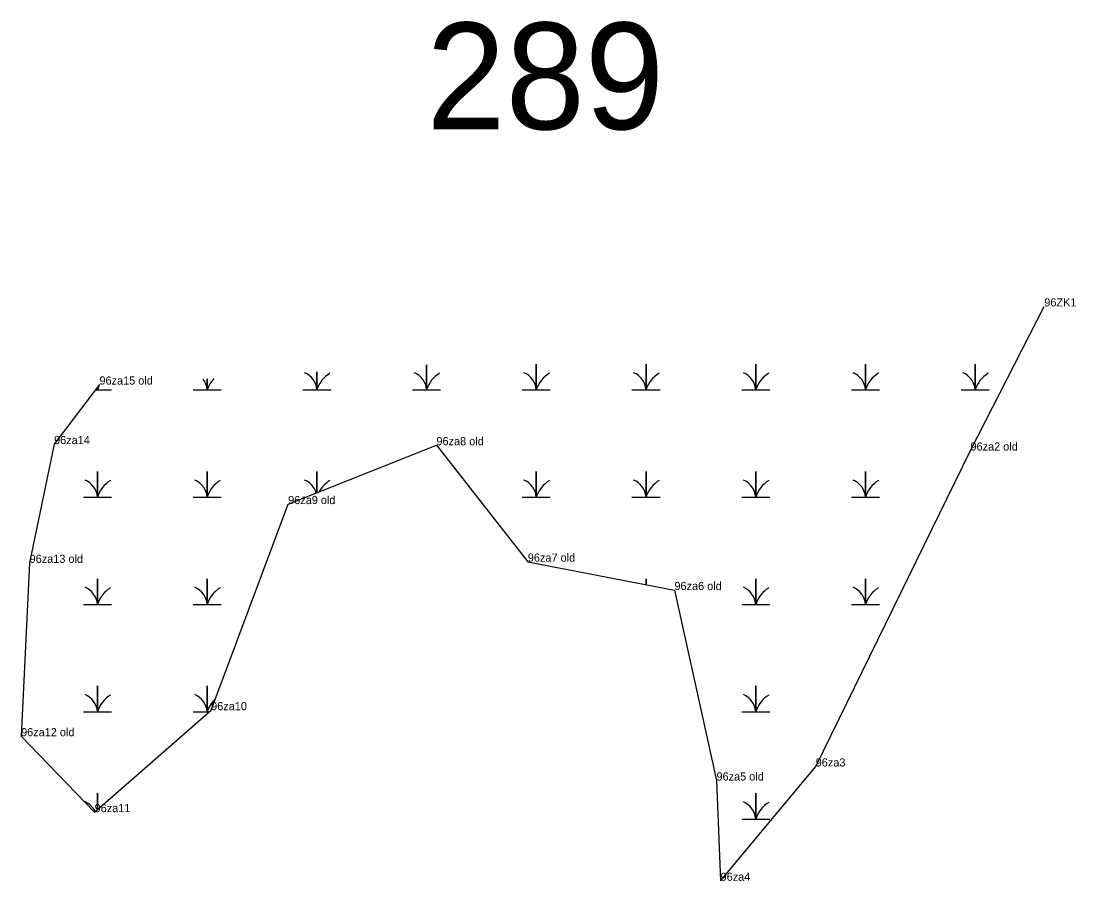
# Model space of a CAD drawing. Extents: x 2072529 to 2268796, y 436423 to 470397.
# Drawn here: x 2249898 to 2250545, y 439166 to 439693 of the extents above; entities that cross this region are included whole.
import ezdxf

# ---------------------------------------------------------------- set-up
doc = ezdxf.new("R2010")
doc.units = 0
for name, color, linetype in [('Default', 7, 'Continuous'), ('Exist Environmental Wetland Boundary', 7, 'Continuous'), ('Exist Environmental Wetland Boundary Cogo Comment', 7, 'Continuous'), ('Exist Environmental Wetland Boundary Cogo Point CELL', 7, 'Continuous'), ('Exist Hydro Swamp or Marsh', 7, 'Continuous')]:
    doc.layers.add(name, color=color, linetype=linetype)

msp = doc.modelspace()

# ---------------------------------------------------------------- linework, layer by layer
at = {"layer": 'Exist Environmental Wetland Boundary'}
msp.add_lwpolyline([(2249946.35, 439470.06), (2249918.53, 439433.54), (2249903.54, 439360.73), (2249898.32, 439254.43), (2249943.39, 439207.88), (2250014.79, 439270.38), (2250062, 439396.78), (2250152.9, 439432.87), (2250208.91, 439361.47), (2250298.76, 439344.08), (2250324.54, 439227.28), (2250327.06, 439165.79), (2250385.36, 439235.88), (2250480.22, 439429.6), (2250525.47, 439517.98)], dxfattribs=at)
at = {"layer": 'Exist Environmental Wetland Boundary Cogo Point CELL'}
for p, q in [((2250525.47, 439517.98), (2250525.47, 439517.98)), ((2249946.35, 439470.06), (2249946.35, 439470.06)), ((2249918.53, 439433.54), (2249918.53, 439433.54)), ((2250152.9, 439432.87), (2250152.9, 439432.87)), ((2250480.22, 439429.6), (2250480.22, 439429.6)), ((2250062, 439396.78), (2250062, 439396.78)), ((2249903.54, 439360.73), (2249903.54, 439360.73)), ((2250208.91, 439361.47), (2250208.91, 439361.47)), ((2250298.76, 439344.08), (2250298.76, 439344.08)), ((2250014.79, 439270.38), (2250014.79, 439270.38)), ((2249898.32, 439254.43), (2249898.32, 439254.43)), ((2250385.36, 439235.88), (2250385.36, 439235.88)), ((2250324.54, 439227.28), (2250324.54, 439227.28)), ((2249943.39, 439207.88), (2249943.39, 439207.88)), ((2250327.06, 439165.79), (2250327.06, 439165.79))]:
    msp.add_line(p, q, dxfattribs=at)
at = {"layer": 'Exist Hydro Swamp or Marsh'}
for points in [[(2250138.25, 439466.87), (2250146.85, 439466.87), (2250146.85, 439482.19)], [(2250146.85, 439482.19), (2250146.85, 439466.87), (2250155.45, 439466.87)], [(2250205.5, 439466.87), (2250214.1, 439466.87), (2250214.1, 439482.65), (2250214.1, 439466.87), (2250222.7, 439466.87)], [(2250272.75, 439466.87), (2250281.35, 439466.87), (2250281.35, 439482.65), (2250281.35, 439466.87), (2250289.95, 439466.87)], [(2250340, 439466.87), (2250348.6, 439466.87), (2250348.6, 439482.65), (2250348.6, 439466.87), (2250357.2, 439466.87)], [(2250407.25, 439466.87), (2250415.85, 439466.87), (2250415.85, 439482.65), (2250415.85, 439466.87), (2250424.45, 439466.87)], [(2250474.5, 439466.87), (2250483.1, 439466.87), (2250483.1, 439482.65), (2250483.1, 439466.87), (2250491.7, 439466.87)], [(2250003.75, 439466.87), (2250012.35, 439466.87), (2250012.35, 439473.55)], [(2250012.35, 439473.55), (2250012.35, 439466.87), (2250020.95, 439466.87)], [(2250071, 439466.87), (2250079.6, 439466.87), (2250079.6, 439477.87)], [(2250079.6, 439477.87), (2250079.6, 439466.87), (2250088.2, 439466.87)], [(2249943.92, 439466.87), (2249945.1, 439466.87), (2249945.1, 439468.42)], [(2249945.1, 439468.42), (2249945.1, 439466.87), (2249953.7, 439466.87)], [(2249936.5, 439401.07), (2249945.1, 439401.07), (2249945.1, 439416.85), (2249945.1, 439401.07), (2249953.7, 439401.07)], [(2250003.75, 439401.07), (2250012.35, 439401.07), (2250012.35, 439416.85), (2250012.35, 439401.07), (2250020.95, 439401.07)], [(2250079.6, 439403.77), (2250079.6, 439416.85), (2250079.6, 439403.77)], [(2250205.5, 439401.07), (2250214.1, 439401.07), (2250214.1, 439416.85), (2250214.1, 439401.07), (2250222.7, 439401.07)], [(2250272.75, 439401.07), (2250281.35, 439401.07), (2250281.35, 439416.85), (2250281.35, 439401.07), (2250289.95, 439401.07)], [(2250340, 439401.07), (2250348.6, 439401.07), (2250348.6, 439416.85), (2250348.6, 439401.07), (2250357.2, 439401.07)], [(2250407.25, 439401.07), (2250415.85, 439401.07), (2250415.85, 439416.85), (2250415.85, 439401.07), (2250424.45, 439401.07)], [(2250071, 439401.07), (2250072.82, 439401.07)], [(2249936.5, 439335.27), (2249945.1, 439335.27), (2249945.1, 439351.05), (2249945.1, 439335.27), (2249953.7, 439335.27)], [(2250003.75, 439335.27), (2250012.35, 439335.27), (2250012.35, 439351.05), (2250012.35, 439335.27), (2250020.95, 439335.27)], [(2250281.35, 439347.45), (2250281.35, 439351.05), (2250281.35, 439347.45)], [(2250340, 439335.27), (2250348.6, 439335.27), (2250348.6, 439351.05), (2250348.6, 439335.27), (2250357.2, 439335.27)], [(2250407.25, 439335.27), (2250415.85, 439335.27), (2250415.85, 439351.05), (2250415.85, 439335.27), (2250424.45, 439335.27)], [(2249936.5, 439269.47), (2249945.1, 439269.47), (2249945.1, 439285.25), (2249945.1, 439269.47), (2249953.7, 439269.47)], [(2250003.75, 439269.47), (2250012.35, 439269.47), (2250012.35, 439285.25), (2250012.35, 439269.47), (2250013.75, 439269.47)], [(2250340, 439269.47), (2250348.6, 439269.47), (2250348.6, 439285.25), (2250348.6, 439269.47), (2250357.2, 439269.47)], [(2249945.1, 439209.37), (2249945.1, 439219.45), (2249945.1, 439209.37)], [(2250340, 439203.67), (2250348.6, 439203.67), (2250348.6, 439219.45), (2250348.6, 439203.67), (2250357.2, 439203.67)]]:
    msp.add_lwpolyline(points, dxfattribs=at)
for centre, radius, start, end in [((2250000.08, 439465.99), 12.3, 4.14034, 37.0452), ((2250030.59, 439460.81), 19.22, 137.44138, 161.62219), ((2250067.33, 439465.99), 12.3, 4.14034, 67.53497), ((2250097.84, 439460.81), 19.22, 122.12745, 161.62219), ((2250134.58, 439465.99), 12.3, 4.14034, 67.53497), ((2250165.09, 439460.81), 19.22, 122.12745, 161.62219), ((2250201.83, 439465.99), 12.3, 4.14034, 67.53497), ((2250232.34, 439460.81), 19.22, 122.12745, 161.62219), ((2250269.08, 439465.99), 12.3, 4.14034, 67.53497), ((2250299.59, 439460.81), 19.22, 122.12745, 161.62219), ((2250336.33, 439465.99), 12.3, 4.14034, 67.53497), ((2250366.84, 439460.81), 19.22, 122.12745, 161.62219), ((2250403.58, 439465.99), 12.3, 4.14034, 67.53497), ((2250434.09, 439460.81), 19.22, 122.12745, 161.62219), ((2250470.83, 439465.99), 12.3, 4.14034, 67.53497), ((2250501.34, 439460.81), 19.22, 122.12745, 161.62219), ((2249932.83, 439465.99), 12.3, 4.14034, 10.36881), ((2249963.34, 439460.81), 19.22, 153.37455, 161.62219), ((2249932.83, 439400.19), 12.3, 4.14034, 67.53497), ((2249963.34, 439395.01), 19.22, 122.12745, 161.62219), ((2250000.08, 439400.19), 12.3, 4.14034, 67.53497), ((2250030.59, 439395.01), 19.22, 122.12745, 161.62219), ((2250067.33, 439400.19), 12.3, 16.05746, 67.53497), ((2250097.84, 439395.01), 19.22, 122.12745, 150.9975), ((2250201.83, 439400.19), 12.3, 4.14034, 67.53497), ((2250232.34, 439395.01), 19.22, 122.12745, 161.62219), ((2250269.08, 439400.19), 12.3, 4.14034, 67.53497), ((2250299.59, 439395.01), 19.22, 122.12745, 161.62219), ((2250336.33, 439400.19), 12.3, 4.14034, 67.53497), ((2250366.84, 439395.01), 19.22, 122.12745, 161.62219), ((2250403.58, 439400.19), 12.3, 4.14034, 67.53497), ((2250434.09, 439395.01), 19.22, 122.12745, 161.62219), ((2249932.83, 439334.39), 12.3, 4.14034, 67.53497), ((2249963.34, 439329.21), 19.22, 122.12745, 161.62219), ((2250000.08, 439334.39), 12.3, 4.14034, 67.53497), ((2250030.59, 439329.21), 19.22, 122.12745, 161.62219), ((2250336.33, 439334.39), 12.3, 4.14034, 67.53497), ((2250366.84, 439329.21), 19.22, 122.12745, 161.62219), ((2250403.58, 439334.39), 12.3, 4.14034, 67.53497), ((2250434.09, 439329.21), 19.22, 122.12745, 161.62219), ((2249932.83, 439268.59), 12.3, 4.14034, 67.53497), ((2249963.34, 439263.41), 19.22, 122.12745, 161.62219), ((2250000.08, 439268.59), 12.3, 4.14034, 67.53497), ((2250336.33, 439268.59), 12.3, 4.14034, 67.53497), ((2250366.84, 439263.41), 19.22, 122.12745, 161.62219), ((2250030.59, 439263.41), 19.22, 133.29434, 161.62219), ((2249932.83, 439202.79), 12.3, 26.49004, 67.53497), ((2250336.33, 439202.79), 12.3, 4.14034, 67.53497), ((2250366.84, 439197.61), 19.22, 122.12745, 161.62219)]:
    msp.add_arc(centre, radius, start, end, dxfattribs=at)

# ---------------------------------------------------------------- texts
at = {"layer": 'Default'}
msp.add_text('289', height=65.34, dxfattribs=at).set_placement((2250146.71, 439626.64))
at = {"layer": 'Exist Environmental Wetland Boundary Cogo Comment'}
for s, p in [('96ZK1', (2250525.47, 439517.98)), ('96za15 old', (2249946.35, 439470.06)), ('96za14', (2249918.53, 439433.54)), ('96za8 old', (2250152.9, 439432.87)), ('96za2 old', (2250480.22, 439429.6)), ('96za9 old', (2250062, 439396.78)), ('96za13 old', (2249903.54, 439360.73)), ('96za7 old', (2250208.91, 439361.47)), ('96za6 old', (2250298.76, 439344.08)), ('96za10', (2250014.79, 439270.38)), ('96za12 old', (2249898.32, 439254.43)), ('96za3', (2250385.36, 439235.88)), ('96za5 old', (2250324.54, 439227.28)), ('96za11', (2249943.39, 439207.88)), ('96za4', (2250327.06, 439165.79))]:
    msp.add_text(s, height=5, dxfattribs=at).set_placement(p)

doc.saveas('drawing.dxf')
